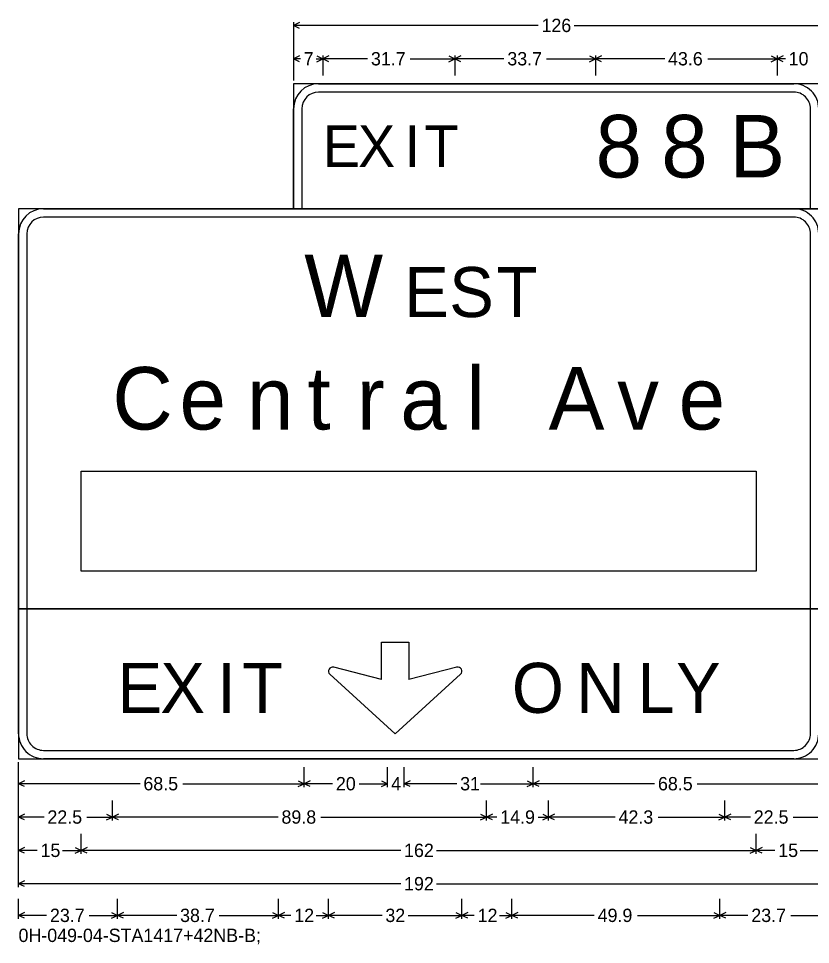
# Model space of a CAD drawing. Extents: x 667331 to 731245, y 738830 to 753817.
# Drawn here: x 719827.7 to 720112.7, y 747266.5 to 747599.9 of the extents above; entities that cross this region are included whole.
import ezdxf

# ---------------------------------------------------------------- set-up
doc = ezdxf.new("R2010")
doc.units = 0
doc.layers.add('R_SIGN', color=7, linetype='Continuous')

msp = doc.modelspace()

# ---------------------------------------------------------------- linework, layer by layer
at = {"layer": 'R_SIGN'}
for p, q in [((719926.68, 747598.63), (719926.68, 747577.63)), ((719928.83, 747598.51), (719926.68, 747597.43)), ((720014.69, 747597.43), (719926.68, 747597.43)), ((719928.83, 747596.36), (719926.68, 747597.43)), ((720027.67, 747597.43), (720115.68, 747597.43)), ((719926.68, 747586.63), (719926.68, 747579.43)), ((719928.83, 747586.51), (719926.68, 747585.43)), ((719935.04, 747586.51), (719937.18, 747585.43)), ((719937.18, 747586.63), (719937.18, 747579.43)), ((719939.33, 747586.51), (719937.18, 747585.43)), ((719982.59, 747586.51), (719984.73, 747585.43)), ((719984.73, 747586.63), (719984.73, 747579.43)), ((719986.88, 747586.51), (719984.73, 747585.43)), ((720033.2, 747586.51), (720035.34, 747585.43)), ((720035.34, 747586.63), (720035.34, 747579.43)), ((720037.49, 747586.51), (720035.34, 747585.43)), ((720098.54, 747586.51), (720100.68, 747585.43)), ((720100.68, 747586.63), (720100.68, 747579.43)), ((720100.68, 747586.63), (720100.68, 747579.43)), ((720102.83, 747586.51), (720100.68, 747585.43)), ((719929.11, 747585.43), (719926.68, 747585.43)), ((719928.83, 747584.36), (719926.68, 747585.43)), ((719934.75, 747585.43), (719937.18, 747585.43)), ((719935.04, 747584.36), (719937.18, 747585.43)), ((719953.32, 747585.43), (719937.18, 747585.43)), ((719939.33, 747584.36), (719937.18, 747585.43)), ((719968.59, 747585.43), (719984.73, 747585.43)), ((719982.59, 747584.36), (719984.73, 747585.43)), ((720002.4, 747585.43), (719984.73, 747585.43)), ((719986.88, 747584.36), (719984.73, 747585.43)), ((720017.67, 747585.43), (720035.34, 747585.43)), ((720033.2, 747584.36), (720035.34, 747585.43)), ((720060.23, 747585.43), (720035.34, 747585.43)), ((720037.49, 747584.36), (720035.34, 747585.43)), ((720075.8, 747585.43), (720100.68, 747585.43)), ((720098.54, 747584.36), (720100.68, 747585.43)), ((720103.65, 747585.43), (720100.68, 747585.43)), ((720102.83, 747584.36), (720100.68, 747585.43)), ((719850.18, 747400.93), (719850.18, 747436.93)), ((719850.18, 747436.93), (720093.18, 747436.93)), ((720093.18, 747436.93), (720093.18, 747400.93)), ((720093.18, 747400.93), (719850.18, 747400.93)), ((719827.68, 747287.23), (719827.68, 747332.23)), ((719827.68, 747323.23), (719827.68, 747330.43)), ((719930.5, 747323.23), (719930.5, 747330.43)), ((719960.5, 747323.23), (719960.5, 747330.43)), ((719966.5, 747323.23), (719966.5, 747330.43)), ((720012.87, 747323.23), (720012.87, 747330.43)), ((720012.87, 747323.23), (720012.87, 747330.43)), ((719829.83, 747325.51), (719827.68, 747324.43)), ((719871.42, 747324.43), (719827.68, 747324.43)), ((719829.83, 747323.36), (719827.68, 747324.43)), ((719886.76, 747324.43), (719930.5, 747324.43)), ((719928.35, 747325.51), (719930.5, 747324.43)), ((719928.35, 747323.36), (719930.5, 747324.43)), ((719932.64, 747325.51), (719930.5, 747324.43)), ((719940.7, 747324.43), (719930.5, 747324.43)), ((719932.64, 747323.36), (719930.5, 747324.43)), ((719950.29, 747324.43), (719960.5, 747324.43)), ((719958.35, 747325.51), (719960.5, 747324.43)), ((719958.35, 747323.36), (719960.5, 747324.43)), ((719968.64, 747325.51), (719966.5, 747324.43)), ((719985.42, 747324.43), (719966.5, 747324.43)), ((719968.64, 747323.36), (719966.5, 747324.43)), ((719993.95, 747324.43), (720012.87, 747324.43)), ((720010.72, 747325.51), (720012.87, 747324.43)), ((720010.72, 747323.36), (720012.87, 747324.43)), ((720015.02, 747325.51), (720012.87, 747324.43)), ((720056.61, 747324.43), (720012.87, 747324.43)), ((720015.02, 747323.36), (720012.87, 747324.43)), ((720071.95, 747324.43), (720115.68, 747324.43)), ((719827.68, 747311.23), (719827.68, 747318.43)), ((719861.47, 747311.23), (719861.47, 747318.43)), ((719996.09, 747311.23), (719996.09, 747318.43)), ((720018.46, 747311.23), (720018.46, 747318.43)), ((720081.9, 747311.23), (720081.9, 747318.43)), ((720081.9, 747311.23), (720081.9, 747318.43)), ((719829.83, 747313.51), (719827.68, 747312.43)), ((719836.88, 747312.43), (719827.68, 747312.43)), ((719829.83, 747311.36), (719827.68, 747312.43)), ((719852.27, 747312.43), (719861.47, 747312.43)), ((719859.32, 747313.51), (719861.47, 747312.43)), ((719859.32, 747311.36), (719861.47, 747312.43)), ((719863.62, 747313.51), (719861.47, 747312.43)), ((719921.11, 747312.43), (719861.47, 747312.43)), ((719863.62, 747311.36), (719861.47, 747312.43)), ((719936.45, 747312.43), (719996.09, 747312.43)), ((719993.94, 747313.51), (719996.09, 747312.43)), ((719993.94, 747311.36), (719996.09, 747312.43)), ((719998.24, 747313.51), (719996.09, 747312.43)), ((719999.84, 747312.43), (719996.09, 747312.43)), ((719998.24, 747311.36), (719996.09, 747312.43)), ((720014.71, 747312.43), (720018.46, 747312.43)), ((720016.32, 747313.51), (720018.46, 747312.43)), ((720016.32, 747311.36), (720018.46, 747312.43)), ((720020.61, 747313.51), (720018.46, 747312.43)), ((720042.42, 747312.43), (720018.46, 747312.43)), ((720020.61, 747311.36), (720018.46, 747312.43)), ((720057.94, 747312.43), (720081.9, 747312.43)), ((720079.75, 747313.51), (720081.9, 747312.43)), ((720079.75, 747311.36), (720081.9, 747312.43)), ((720084.04, 747313.51), (720081.9, 747312.43)), ((720091.09, 747312.43), (720081.9, 747312.43)), ((720084.04, 747311.36), (720081.9, 747312.43)), ((720106.48, 747312.43), (720115.68, 747312.43)), ((719827.68, 747299.23), (719827.68, 747306.43)), ((719850.18, 747299.23), (719850.18, 747306.43)), ((720093.18, 747299.23), (720093.18, 747306.43)), ((720093.18, 747299.23), (720093.18, 747306.43)), ((719829.83, 747301.51), (719827.68, 747300.43)), ((719834.39, 747300.43), (719827.68, 747300.43)), ((719829.83, 747299.36), (719827.68, 747300.43)), ((719843.47, 747300.43), (719850.18, 747300.43)), ((719848.04, 747301.51), (719850.18, 747300.43)), ((719848.04, 747299.36), (719850.18, 747300.43)), ((719852.33, 747301.51), (719850.18, 747300.43)), ((719965.24, 747300.43), (719850.18, 747300.43)), ((719852.33, 747299.36), (719850.18, 747300.43)), ((719978.12, 747300.43), (720093.18, 747300.43)), ((720091.04, 747301.51), (720093.18, 747300.43)), ((720091.04, 747299.36), (720093.18, 747300.43)), ((720095.33, 747301.51), (720093.18, 747300.43)), ((720099.89, 747300.43), (720093.18, 747300.43)), ((720095.33, 747299.36), (720093.18, 747300.43)), ((720108.97, 747300.43), (720115.68, 747300.43)), ((719829.83, 747289.51), (719827.68, 747288.43)), ((719965.24, 747288.43), (719827.68, 747288.43)), ((719829.83, 747287.36), (719827.68, 747288.43)), ((719978.12, 747288.43), (720115.68, 747288.43)), ((719827.68, 747275.83), (719827.68, 747283.03)), ((719863.28, 747275.83), (719863.28, 747283.03)), ((719921.24, 747275.83), (719921.24, 747283.03)), ((719939.24, 747275.83), (719939.24, 747283.03)), ((719987.24, 747275.83), (719987.24, 747283.03)), ((720005.24, 747275.83), (720005.24, 747283.03)), ((720080.09, 747275.83), (720080.09, 747283.03)), ((720080.09, 747275.83), (720080.09, 747283.03)), ((719829.83, 747278.11), (719827.68, 747277.03)), ((719837.8, 747277.03), (719827.68, 747277.03)), ((719829.83, 747275.96), (719827.68, 747277.03)), ((719853.16, 747277.03), (719863.28, 747277.03)), ((719861.13, 747278.11), (719863.28, 747277.03)), ((719861.13, 747275.96), (719863.28, 747277.03)), ((719865.42, 747278.11), (719863.28, 747277.03)), ((719884.63, 747277.03), (719863.28, 747277.03)), ((719865.42, 747275.96), (719863.28, 747277.03)), ((719899.89, 747277.03), (719921.24, 747277.03)), ((719919.1, 747278.11), (719921.24, 747277.03)), ((719919.1, 747275.96), (719921.24, 747277.03)), ((719923.39, 747278.11), (719921.24, 747277.03)), ((719925.72, 747277.03), (719921.24, 747277.03)), ((719923.39, 747275.96), (719921.24, 747277.03)), ((719934.76, 747277.03), (719939.24, 747277.03)), ((719937.1, 747278.11), (719939.24, 747277.03)), ((719937.1, 747275.96), (719939.24, 747277.03)), ((719941.39, 747278.11), (719939.24, 747277.03)), ((719958.51, 747277.03), (719939.24, 747277.03)), ((719941.39, 747275.96), (719939.24, 747277.03)), ((719967.97, 747277.03), (719987.24, 747277.03)), ((719985.1, 747278.11), (719987.24, 747277.03)), ((719985.1, 747275.96), (719987.24, 747277.03)), ((719989.39, 747278.11), (719987.24, 747277.03)), ((719991.72, 747277.03), (719987.24, 747277.03)), ((719989.39, 747275.96), (719987.24, 747277.03)), ((720000.76, 747277.03), (720005.24, 747277.03)), ((720003.1, 747278.11), (720005.24, 747277.03)), ((720003.1, 747275.96), (720005.24, 747277.03)), ((720007.39, 747278.11), (720005.24, 747277.03)), ((720034.91, 747277.03), (720005.24, 747277.03)), ((720007.39, 747275.96), (720005.24, 747277.03)), ((720050.43, 747277.03), (720080.09, 747277.03)), ((720077.94, 747278.11), (720080.09, 747277.03)), ((720077.94, 747275.96), (720080.09, 747277.03)), ((720082.24, 747278.11), (720080.09, 747277.03)), ((720090.2, 747277.03), (720080.09, 747277.03)), ((720082.24, 747275.96), (720080.09, 747277.03)), ((720105.57, 747277.03), (720115.68, 747277.03))]:
    msp.add_line(p, q, dxfattribs=at)
for points in [[(719926.68, 747531.43), (720115.68, 747531.43), (720115.68, 747576.43), (719926.68, 747576.43), (719926.68, 747531.43), (719926.68, 747531.43)], [(719935.68, 747576.43), (720106.68, 747576.43)], [(720106.68, 747573.43), (719935.68, 747573.43)], [(719926.68, 747531.43), (719926.68, 747567.43)], [(719929.68, 747567.43), (719929.68, 747531.43)], [(720112.68, 747531.43), (720112.68, 747567.43)], [(719827.68, 747387.43), (720115.68, 747387.43), (720115.68, 747531.43), (719827.68, 747531.43), (719827.68, 747387.43), (719827.68, 747387.43)], [(719836.68, 747531.43), (720106.68, 747531.43)], [(720106.68, 747528.43), (719836.68, 747528.43)], [(719827.68, 747387.43), (719827.68, 747522.43)], [(719830.68, 747522.43), (719830.68, 747387.43)], [(720112.68, 747387.43), (720112.68, 747522.43)], [(719827.68, 747333.43), (720115.68, 747333.43), (720115.68, 747387.43), (719827.68, 747387.43), (719827.68, 747333.43), (719827.68, 747333.43)], [(719827.68, 747342.43), (719827.68, 747387.43)], [(719830.68, 747387.43), (719830.68, 747342.43)], [(720112.68, 747342.43), (720112.68, 747387.43)], [(719958.37, 747375.43), (719968.12, 747375.43), (719968.12, 747361.93)], [(719958.37, 747361.93), (719958.37, 747375.43), (719958.37, 747375.43)], [(719958.37, 747361.93), (719941.12, 747366.39)], [(719985.37, 747366.39), (719968.12, 747361.93)], [(719939.72, 747363.84), (719963.24, 747342.43), (719963.24, 747342.43)], [(719963.24, 747342.43), (719986.77, 747363.84)], [(719836.68, 747336.43), (720106.68, 747336.43)], [(720106.68, 747333.43), (719836.68, 747333.43)]]:
    msp.add_lwpolyline(points, dxfattribs=at)
for centre, radius, start, end in [((719935.68, 747567.43), 9, 90.0002, 179.9998), ((720106.68, 747567.43), 9, 0, 90.0002), ((719935.68, 747567.43), 6, 90.0002, 179.9998), ((720106.68, 747567.43), 6, 0, 90.0002), ((719836.68, 747522.43), 9, 90.0002, 179.9998), ((720106.68, 747522.43), 9, 0, 90.0002), ((719836.68, 747522.43), 6, 90.0002, 179.9998), ((720106.68, 747522.43), 6, 0, 90.0002), ((719940.74, 747364.93), 1.5, 75.5273, 226.9749), ((719985.74, 747364.93), 1.5, 313.0252, 104.4728), ((719836.68, 747342.43), 9, 179.9998, 270.0001), ((719836.68, 747342.43), 6, 179.9998, 270.0001), ((720106.68, 747342.43), 9, 270.0001, 0.0003), ((720106.68, 747342.43), 6, 270.0001, 0.0003)]:
    msp.add_arc(centre, radius, start, end, dxfattribs=at)

# ---------------------------------------------------------------- texts
for s, height, p in [('126', 4.8, (720015.89, 747595.03)), ('7', 4.8, (719930.31, 747583.03)), ('31.7', 4.8, (719954.52, 747583.03)), ('33.7', 4.8, (720003.6, 747583.03)), ('43.6', 4.8, (720061.43, 747583.03)), ('10', 4.8, (720104.85, 747583.03)), ('8', 22.5, (720035.34, 747542.68)), ('8', 22.5, (720058.99, 747542.68)), ('B', 22.5, (720083.52, 747542.68)), ('E', 15, (719937.18, 747546.43)), ('X', 15, (719949.86, 747546.43)), ('I', 15, (719966.63, 747546.43)), ('T', 15, (719973.8, 747546.43)), ('W', 22.5, (719930.5, 747492.43)), ('E', 18, (719966.5, 747492.43)), ('S', 18, (719982.67, 747492.43)), ('T', 18, (719999.75, 747492.43)), ('l', 22.5, (719988.84, 747451.93)), ('C', 22.5, (719861.47, 747451.93)), ('t', 22.5, (719931.64, 747451.93)), ('A', 22.5, (720018.46, 747451.93)), ('e', 22.5, (719885.62, 747451.93)), ('n', 22.5, (719909.9, 747451.93)), ('r', 22.5, (719949.44, 747451.93)), ('a', 22.5, (719965.07, 747451.93)), ('v', 22.5, (720043.12, 747451.93)), ('e', 22.5, (720065.24, 747451.93)), ('E', 18, (719863.28, 747349.93)), ('X', 18, (719878.73, 747349.93)), ('I', 18, (719899.17, 747349.93)), ('T', 18, (719908.12, 747349.93)), ('O', 18, (720005.24, 747349.93)), ('N', 18, (720028.43, 747349.93)), ('L', 18, (720050.4, 747349.93)), ('Y', 18, (720064.33, 747349.93)), ('68.5', 4.8, (719872.62, 747322.03)), ('20', 4.8, (719941.9, 747322.03)), ('4', 4.8, (719961.78, 747322.03)), ('31', 4.8, (719986.62, 747322.03)), ('68.5', 4.8, (720057.81, 747322.03)), ('22.5', 4.8, (719838.08, 747310.03)), ('89.8', 4.8, (719922.31, 747310.03)), ('14.9', 4.8, (720001.04, 747310.03)), ('42.3', 4.8, (720043.62, 747310.03)), ('22.5', 4.8, (720092.29, 747310.03)), ('15', 4.8, (719835.59, 747298.03)), ('162', 4.8, (719966.44, 747298.03)), ('15', 4.8, (720101.09, 747298.03)), ('192', 4.8, (719966.44, 747286.03)), ('23.7', 4.8, (719839, 747274.63)), ('38.7', 4.8, (719885.83, 747274.63)), ('12', 4.8, (719926.92, 747274.63)), ('32', 4.8, (719959.71, 747274.63)), ('12', 4.8, (719992.92, 747274.63)), ('49.9', 4.8, (720036.11, 747274.63)), ('23.7', 4.8, (720091.4, 747274.63)), ('0H-049-04-STA1417+42NB-B; ', 4.8, (719827.68, 747267.43))]:
    msp.add_text(s, height=height, dxfattribs=at).set_placement(p)

doc.saveas('drawing.dxf')
